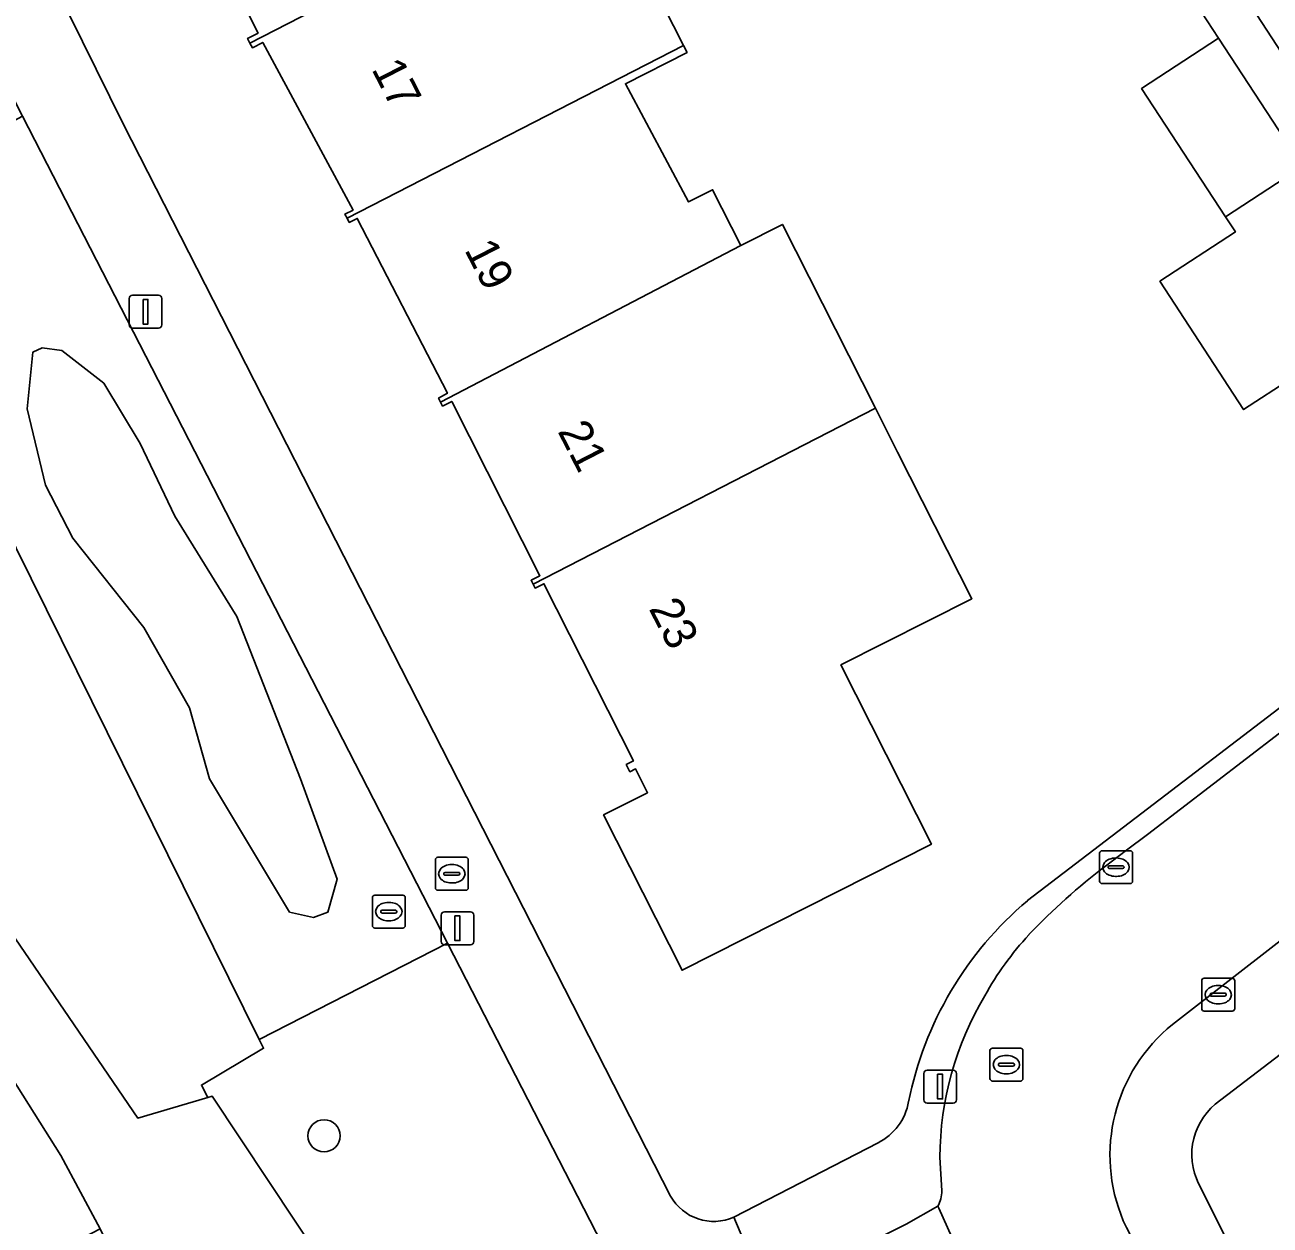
# Model space of a CAD drawing. Extents: x 159352 to 160617, y 385888 to 387323.
# Drawn here: x 159790.98 to 159828.84, y 386665.41 to 386701.91 of the extents above; entities that cross this region are included whole.
import ezdxf

# ---------------------------------------------------------------- set-up
doc = ezdxf.new("R2010")
doc.units = 0
for name, color, linetype in [('IMGEO_Boom', 7, 'Continuous'), ('IMGEO_Brandkraan', 7, 'Continuous'), ('IMGEO_Erf', 7, 'Continuous'), ('IMGEO_Groenvoorziening', 7, 'Continuous'), ('IMGEO_Kolk', 7, 'Continuous'), ('IMGEO_Lichtmast', 7, 'Continuous'), ('IMGEO_Pand', 7, 'Continuous'), ('IMGEO_Pand_nummerreeks', 7, 'Continuous'), ('IMGEO_Parkeervlak_open', 7, 'Continuous'), ('IMGEO_Rijbaan_lokaal_open', 7, 'Continuous'), ('IMGEO_Rioolput', 7, 'Continuous'), ('IMGEO_Voetpad_halfverhard', 7, 'Continuous'), ('IMGEO_Voetpad_open', 7, 'Continuous')]:
    doc.layers.add(name, color=color, linetype=linetype)

msp = doc.modelspace()

# ---------------------------------------------------------------- linework, layer by layer
at = {"layer": 'IMGEO_Boom'}
msp.add_circle((159800.074, 386668.129), 0.489, dxfattribs=at)
at = {"layer": 'IMGEO_Brandkraan'}
for p, q in [((159803.459, 386675.671), (159803.459, 386676.523)), ((159803.534, 386676.597), (159804.386, 386676.597)), ((159803.947, 386676.377), (159803.972, 386676.377)), ((159804.46, 386676.523), (159804.46, 386675.671)), ((159803.718, 386676.091), (159803.718, 386676.103)), ((159804.156, 386676.054), (159803.758, 386676.054)), ((159803.761, 386676.14), (159804.159, 386676.14)), ((159804.202, 386676.103), (159804.202, 386676.091)), ((159804.386, 386675.597), (159803.534, 386675.597)), ((159803.97, 386675.817), (159803.945, 386675.817))]:
    msp.add_line(p, q, dxfattribs=at)
for points in [[(159803.459, 386675.671), (159803.459, 386676.523)], [(159803.534, 386676.597), (159804.386, 386676.597)], [(159804.46, 386676.523), (159804.46, 386675.671)], [(159804.386, 386675.597), (159803.534, 386675.597)]]:
    msp.add_lwpolyline(points, dxfattribs=at)
for centre, radius, start, end in [((159803.536, 386676.521), 0.0765, 91.552, 178.448), ((159803.536, 386676.521), 0.0765, 91.552, 178.448), ((159804.384, 386676.521), 0.0765, 1.552, 88.448), ((159804.384, 386676.521), 0.0765, 1.552, 88.448), ((159803.758, 386676.1), 0.0403, 85.8775, 175.7526), ((159803.755, 386676.09), 0.0366, 178.938, 274.7102), ((159804.159, 386676.097), 0.043, 264.8664, 352.4533), ((159804.163, 386676.102), 0.0386, 1.7309, 96.639), ((159803.536, 386675.673), 0.0765, 181.552, 268.448), ((159803.536, 386675.673), 0.0765, 181.552, 268.448), ((159804.384, 386675.673), 0.0765, 271.552, 358.448), ((159804.384, 386675.673), 0.0765, 271.552, 358.448)]:
    msp.add_arc(centre, radius, start, end, dxfattribs=at)
for centre, major_axis, ratio, start_param, end_param in [((159803.946, 386676.097), (-0.387, 0.002), 0.722429, 4.712389, 7.853982), ((159803.971, 386676.097), (-0.39, 0.002), 0.717154, 1.570796, 4.712389)]:
    msp.add_ellipse(centre, major_axis=major_axis, ratio=ratio, start_param=start_param, end_param=end_param, dxfattribs=at)
at = {"layer": 'IMGEO_Erf'}
for points in [[(159788.142, 386710.693), (159793.976, 386698.877), (159810.613, 386666.297)], [(159821.458, 386675.28), (159832.581, 386683.774), (159833.923, 386684.799), (159830.392, 386690.173), (159830.222, 386690.062), (159829.5, 386691.167), (159828.035, 386690.211), (159825.487, 386694.113), (159827.784, 386695.613), (159827.484, 386696.072), (159824.931, 386699.972), (159827.273, 386701.505), (159825.544, 386704.15), (159824.026, 386703.158), (159821.497, 386707.027)], [(159808.249, 386706.716), (159811.007, 386701.285), (159811.115, 386701.072), (159809.238, 386700.119), (159811.157, 386696.529), (159811.888, 386696.899), (159812.745, 386695.205), (159814.011, 386695.845), (159816.842, 386690.251), (159816.91, 386690.117), (159817.515, 386688.921), (159819.771, 386684.459), (159815.791, 386682.446), (159818.544, 386677.002), (159810.959, 386673.165), (159808.572, 386677.886), (159809.91, 386678.563), (159809.545, 386679.286), (159809.375, 386679.2), (159809.265, 386679.418), (159809.483, 386679.528), (159806.758, 386684.916), (159806.493, 386684.782), (159806.432, 386684.902), (159806.37, 386685.025), (159806.638, 386685.161), (159803.958, 386690.459), (159803.681, 386690.318), (159803.619, 386690.44), (159803.558, 386690.56), (159803.824, 386690.71), (159801.085, 386696.025), (159800.841, 386695.902), (159800.776, 386696.029), (159800.711, 386696.157), (159800.955, 386696.281), (159798.211, 386701.378), (159797.895, 386701.217), (159797.823, 386701.358), (159797.751, 386701.5), (159798.068, 386701.661), (159795.391, 386706.934)], [(159864.054, 386697.271), (159827.173, 386669.091), (159827.041, 386668.971), (159826.921, 386668.839), (159826.813, 386668.697), (159826.718, 386668.546), (159826.637, 386668.388), (159826.571, 386668.222), (159826.519, 386668.052), (159826.483, 386667.877), (159826.463, 386667.7), (159826.458, 386667.522), (159826.47, 386667.344), (159826.497, 386667.168), (159826.54, 386666.995), (159826.599, 386666.826), (159826.652, 386666.704), (159830.226, 386659.548)], [(159812.539, 386665.66), (159816.919, 386667.915)]]:
    msp.add_lwpolyline(points, dxfattribs=at)
for centre, radius, start, end in [((159828.428, 386667.041), 10.791, 130.2321, 168.6404), ((159816.137, 386669.466), 1.736, 296.7497, 350.0986), ((159811.921, 386667.022), 1.496, 209.0075, 294.3905)]:
    msp.add_arc(centre, radius, start, end, dxfattribs=at)
at = {"layer": 'IMGEO_Groenvoorziening'}
for points in [[(159736.025, 386750), (159732.19, 386755.628), (159727.116, 386756.71), (159714.379, 386750), (159704.721, 386744.934), (159718.358, 386718.241), (159717.831, 386717.971), (159719.629, 386714.416), (159720.171, 386714.693), (159742.489, 386671.032), (159741.973, 386670.733), (159744.044, 386666.674), (159744.579, 386666.947), (159755.367, 386645.61), (159793.264, 386665.301), (159792.074, 386667.528), (159790.276, 386670.378), (159776.256, 386690.955)], [(159790.908, 386699.138), (159785.62, 386696.288), (159798.102, 386671.061), (159803.831, 386673.99)], [(159798.102, 386671.061), (159785.62, 386696.288), (159778.268, 386692.326), (159794.417, 386668.661), (159796.538, 386669.291), (159796.344, 386669.67), (159798.235, 386670.792)], [(159791.05, 386690.238), (159791.216, 386691.957), (159791.504, 386692.091), (159792.103, 386692.013), (159793.377, 386691.015), (159794.486, 386689.185), (159795.538, 386686.967), (159797.422, 386683.917), (159799.362, 386678.982), (159800.47, 386675.932), (159800.193, 386674.934), (159799.75, 386674.768), (159799.029, 386674.934), (159796.591, 386678.982), (159795.982, 386681.145), (159794.596, 386683.584), (159792.435, 386686.301), (159791.604, 386687.909)], [(159799.75, 386674.768), (159800.193, 386674.934), (159800.47, 386675.932), (159799.362, 386678.982), (159797.422, 386683.917), (159795.538, 386686.967), (159794.486, 386689.185), (159793.377, 386691.015), (159792.103, 386692.013), (159791.504, 386692.091), (159791.216, 386691.957), (159791.05, 386690.238), (159791.604, 386687.909), (159792.435, 386686.301), (159794.596, 386683.584), (159795.982, 386681.145), (159796.591, 386678.982), (159799.029, 386674.934)], [(159809.103, 386663.732), (159803.831, 386673.99), (159798.102, 386671.061), (159798.235, 386670.792), (159796.344, 386669.67), (159796.538, 386669.291), (159796.677, 386669.332), (159802.627, 386660.372)]]:
    msp.add_lwpolyline(points, close=True, dxfattribs=at)
at = {"layer": 'IMGEO_Kolk'}
for p, q in [((159823.656, 386675.871), (159823.656, 386676.723)), ((159823.731, 386676.797), (159824.583, 386676.797)), ((159824.657, 386676.723), (159824.657, 386675.871)), ((159823.958, 386676.34), (159824.356, 386676.34)), ((159824.144, 386676.577), (159824.169, 386676.577)), ((159823.915, 386676.291), (159823.915, 386676.303)), ((159824.353, 386676.254), (159823.955, 386676.254)), ((159824.167, 386676.017), (159824.142, 386676.017)), ((159824.399, 386676.303), (159824.399, 386676.291)), ((159824.583, 386675.797), (159823.731, 386675.797)), ((159826.761, 386671.994), (159826.761, 386672.846)), ((159826.836, 386672.92), (159827.688, 386672.92)), ((159827.249, 386672.7), (159827.274, 386672.7)), ((159827.762, 386672.846), (159827.762, 386671.994)), ((159827.02, 386672.414), (159827.02, 386672.426)), ((159827.458, 386672.377), (159827.06, 386672.377)), ((159827.063, 386672.463), (159827.461, 386672.463)), ((159827.504, 386672.426), (159827.504, 386672.414)), ((159827.688, 386671.92), (159826.836, 386671.92)), ((159827.272, 386672.14), (159827.247, 386672.14))]:
    msp.add_line(p, q, dxfattribs=at)
for points in [[(159823.656, 386675.871), (159823.656, 386676.723)], [(159823.731, 386676.797), (159824.583, 386676.797)], [(159824.657, 386676.723), (159824.657, 386675.871)], [(159824.583, 386675.797), (159823.731, 386675.797)], [(159826.761, 386671.994), (159826.761, 386672.846)], [(159826.836, 386672.92), (159827.688, 386672.92)], [(159827.762, 386672.846), (159827.762, 386671.994)], [(159827.688, 386671.92), (159826.836, 386671.92)]]:
    msp.add_lwpolyline(points, dxfattribs=at)
for centre, radius, start, end in [((159823.733, 386676.721), 0.0765, 91.552, 178.448), ((159823.733, 386676.721), 0.0765, 91.552, 178.448), ((159824.581, 386676.721), 0.0765, 1.552, 88.448), ((159824.581, 386676.721), 0.0765, 1.552, 88.448), ((159823.955, 386676.3), 0.0403, 85.8775, 175.7526), ((159824.36, 386676.302), 0.0386, 1.7309, 96.639), ((159823.952, 386676.29), 0.0366, 178.938, 274.7102), ((159824.356, 386676.297), 0.043, 264.8664, 352.4533), ((159823.733, 386675.873), 0.0765, 181.552, 268.448), ((159823.733, 386675.873), 0.0765, 181.552, 268.448), ((159824.581, 386675.873), 0.0765, 271.552, 358.448), ((159824.581, 386675.873), 0.0765, 271.552, 358.448), ((159826.838, 386672.844), 0.0765, 91.552, 178.448), ((159826.838, 386672.844), 0.0765, 91.552, 178.448), ((159827.686, 386672.844), 0.0765, 1.552, 88.448), ((159827.686, 386672.844), 0.0765, 1.552, 88.448), ((159827.06, 386672.423), 0.0403, 85.8775, 175.7526), ((159827.057, 386672.413), 0.0366, 178.938, 274.7102), ((159827.461, 386672.42), 0.043, 264.8664, 352.4533), ((159827.465, 386672.425), 0.0386, 1.7309, 96.639), ((159826.838, 386671.996), 0.0765, 181.552, 268.448), ((159826.838, 386671.996), 0.0765, 181.552, 268.448), ((159827.686, 386671.996), 0.0765, 271.552, 358.448), ((159827.686, 386671.996), 0.0765, 271.552, 358.448)]:
    msp.add_arc(centre, radius, start, end, dxfattribs=at)
for centre, major_axis, ratio, start_param, end_param in [((159824.143, 386676.297), (-0.387, 0.002), 0.722429, 4.712389, 7.853982), ((159824.168, 386676.297), (-0.39, 0.002), 0.717154, 1.570796, 4.712389), ((159827.248, 386672.42), (-0.387, 0.002), 0.722429, 4.712389, 7.853982), ((159827.273, 386672.42), (-0.39, 0.002), 0.717154, 1.570796, 4.712389)]:
    msp.add_ellipse(centre, major_axis=major_axis, ratio=ratio, start_param=start_param, end_param=end_param, dxfattribs=at)
at = {"layer": 'IMGEO_Lichtmast'}
for p, q in [((159794.151, 386692.788), (159794.151, 386693.588)), ((159794.151, 386693.588), (159794.151, 386692.788)), ((159794.251, 386693.688), (159795.041, 386693.688)), ((159795.041, 386693.688), (159794.251, 386693.688)), ((159795.141, 386693.588), (159795.141, 386692.788)), ((159795.141, 386692.788), (159795.141, 386693.588)), ((159795.041, 386692.688), (159794.251, 386692.688)), ((159794.251, 386692.688), (159795.041, 386692.688)), ((159803.635, 386674.04), (159803.635, 386674.84)), ((159803.635, 386674.84), (159803.635, 386674.04)), ((159803.735, 386674.94), (159804.525, 386674.94)), ((159804.525, 386674.94), (159803.735, 386674.94)), ((159804.625, 386674.84), (159804.625, 386674.04)), ((159804.625, 386674.04), (159804.625, 386674.84)), ((159804.525, 386673.94), (159803.735, 386673.94)), ((159803.735, 386673.94), (159804.525, 386673.94)), ((159818.311, 386669.224), (159818.311, 386670.024)), ((159818.311, 386670.024), (159818.311, 386669.224)), ((159818.411, 386670.124), (159819.201, 386670.124)), ((159819.201, 386670.124), (159818.411, 386670.124)), ((159819.301, 386670.024), (159819.301, 386669.224)), ((159819.301, 386669.224), (159819.301, 386670.024)), ((159819.201, 386669.124), (159818.411, 386669.124)), ((159818.411, 386669.124), (159819.201, 386669.124))]:
    msp.add_line(p, q, dxfattribs=at)
for points in [[(159794.571, 386693.563), (159794.721, 386693.563), (159794.721, 386692.813), (159794.571, 386692.813), (159794.571, 386693.563)], [(159804.055, 386674.815), (159804.205, 386674.815), (159804.205, 386674.065), (159804.055, 386674.065), (159804.055, 386674.815)], [(159818.731, 386669.999), (159818.881, 386669.999), (159818.881, 386669.249), (159818.731, 386669.249), (159818.731, 386669.999)]]:
    msp.add_lwpolyline(points, dxfattribs=at)
for centre, start, end in [((159794.251, 386693.588), 90, 180), ((159794.251, 386693.588), 90, 180), ((159795.041, 386693.588), 0, 90), ((159795.041, 386693.588), 360, 90), ((159794.251, 386692.788), 180, 270), ((159794.251, 386692.788), 180, 270), ((159795.041, 386692.788), 270, 0), ((159795.041, 386692.788), 270, 0), ((159803.735, 386674.84), 90, 180), ((159803.735, 386674.84), 90, 180), ((159804.525, 386674.84), 0, 90), ((159804.525, 386674.84), 360, 90), ((159803.735, 386674.04), 180, 270), ((159803.735, 386674.04), 180, 270), ((159804.525, 386674.04), 270, 0), ((159804.525, 386674.04), 270, 0), ((159818.411, 386670.024), 90, 180), ((159818.411, 386670.024), 90, 180), ((159819.201, 386670.024), 0, 90), ((159819.201, 386670.024), 360, 90), ((159818.411, 386669.224), 180, 270), ((159818.411, 386669.224), 180, 270), ((159819.201, 386669.224), 270, 0), ((159819.201, 386669.224), 270, 0)]:
    msp.add_arc(centre, 0.1, start, end, dxfattribs=at)
at = {"layer": 'IMGEO_Pand'}
for points in [[(159795.029, 386706.905), (159795.092, 386706.782), (159795.391, 386706.934), (159798.068, 386701.661), (159797.751, 386701.5), (159797.823, 386701.358), (159808.249, 386706.716), (159808.168, 386706.876), (159805.491, 386712.273)], [(159811.007, 386701.285), (159808.249, 386706.716), (159797.823, 386701.358), (159797.895, 386701.217), (159798.211, 386701.378), (159800.955, 386696.281), (159800.711, 386696.157), (159800.776, 386696.029)], [(159833.342, 386699.858), (159830.791, 386703.756), (159828.432, 386702.212), (159830.984, 386698.313)], [(159829.825, 386697.605), (159827.273, 386701.505), (159824.931, 386699.972), (159827.484, 386696.072)], [(159800.776, 386696.029), (159800.841, 386695.902), (159801.085, 386696.025), (159803.824, 386690.71), (159803.558, 386690.56), (159803.619, 386690.44), (159812.745, 386695.205), (159811.888, 386696.899), (159811.157, 386696.529), (159809.238, 386700.119), (159811.115, 386701.072), (159811.007, 386701.285)], [(159833.262, 386692.051), (159833.401, 386692.142), (159832.377, 386693.706), (159829.825, 386697.605), (159827.484, 386696.072), (159827.784, 386695.613), (159825.487, 386694.113), (159828.035, 386690.211), (159829.5, 386691.167), (159830.222, 386690.062), (159830.392, 386690.173)], [(159816.842, 386690.251), (159814.011, 386695.845), (159812.745, 386695.205), (159803.619, 386690.44), (159803.681, 386690.318), (159803.958, 386690.459), (159806.638, 386685.161), (159806.37, 386685.025), (159806.432, 386684.902)], [(159819.771, 386684.459), (159817.515, 386688.921), (159816.91, 386690.117), (159816.842, 386690.251), (159806.432, 386684.902), (159806.493, 386684.782), (159806.758, 386684.916), (159809.483, 386679.528), (159809.265, 386679.418), (159809.375, 386679.2), (159809.545, 386679.286), (159809.91, 386678.563), (159808.572, 386677.886), (159810.959, 386673.165), (159818.544, 386677.002), (159815.791, 386682.446)]]:
    msp.add_lwpolyline(points, close=True, dxfattribs=at)
at = {"layer": 'IMGEO_Parkeervlak_open'}
msp.add_lwpolyline([(159820.08, 386662.948), (159819.891, 386663.344), (159819.562, 386664.17), (159818.767, 386665.929), (159818.739, 386665.99), (159817.773, 386665.438), (159813.531, 386663.303), (159813.325, 386663.208), (159813.487, 386662.857), (159826.407, 386637.224)], dxfattribs=at)
at = {"layer": 'IMGEO_Rijbaan_lokaal_open'}
for points in [[(159863.832, 386700.671), (159864.459, 386701.171), (159865.056, 386701.608), (159862.244, 386705.317), (159862.013, 386705.603), (159861.75, 386705.388), (159861.301, 386705.045), (159855.96, 386700.988), (159849.315, 386695.879), (159843.624, 386691.509), (159840.684, 386689.252), (159837.103, 386686.501), (159834.14, 386684.226), (159825.111, 386677.292), (159824.471, 386676.814), (159823.839, 386676.331)], [(159825.876, 386671.516), (159830.74, 386675.294), (159847.292, 386688.057), (159855.336, 386694.15), (159863.832, 386700.671)], [(159818.796, 386667.475), (159818.858, 386666.452)], [(159818.739, 386665.99), (159818.767, 386665.929), (159819.562, 386664.17), (159819.891, 386663.344), (159820.08, 386662.948), (159834.392, 386634.752), (159835.324, 386632.969), (159839.688, 386635.26), (159834.833, 386644.859), (159828.052, 386658.264), (159824.471, 386665.345), (159824.375, 386665.546)]]:
    msp.add_lwpolyline(points, dxfattribs=at)
for centre, radius, start, end in [((159834.962, 386661.556), 18.494, 126.9746, 136.6729), ((159828.611, 386667.686), 9.668, 137.2696, 150.9248), ((159828.634, 386667.384), 9.838, 149.4526, 179.4691), ((159829.077, 386667.538), 5.106, 128.8172, 202.9568), ((159817.816, 386666.474), 1.042, 332.328, 358.7839)]:
    msp.add_arc(centre, radius, start, end, dxfattribs=at)
at = {"layer": 'IMGEO_Rioolput'}
for p, q in [((159801.543, 386674.521), (159801.543, 386675.373)), ((159801.618, 386675.447), (159802.47, 386675.447)), ((159802.031, 386675.227), (159802.056, 386675.227)), ((159802.544, 386675.373), (159802.544, 386674.521)), ((159801.802, 386674.941), (159801.802, 386674.953)), ((159802.24, 386674.904), (159801.842, 386674.904)), ((159801.845, 386674.99), (159802.243, 386674.99)), ((159802.286, 386674.953), (159802.286, 386674.941)), ((159802.47, 386674.447), (159801.618, 386674.447)), ((159802.054, 386674.667), (159802.029, 386674.667)), ((159820.322, 386669.868), (159820.322, 386670.72)), ((159820.397, 386670.794), (159821.249, 386670.794)), ((159821.323, 386670.72), (159821.323, 386669.868)), ((159820.581, 386670.288), (159820.581, 386670.3)), ((159820.624, 386670.337), (159821.022, 386670.337)), ((159820.81, 386670.574), (159820.835, 386670.574)), ((159821.065, 386670.3), (159821.065, 386670.288)), ((159821.019, 386670.251), (159820.621, 386670.251)), ((159820.833, 386670.014), (159820.808, 386670.014)), ((159821.249, 386669.794), (159820.397, 386669.794))]:
    msp.add_line(p, q, dxfattribs=at)
for points in [[(159801.543, 386674.521), (159801.543, 386675.373)], [(159801.618, 386675.447), (159802.47, 386675.447)], [(159802.544, 386675.373), (159802.544, 386674.521)], [(159802.47, 386674.447), (159801.618, 386674.447)], [(159820.322, 386669.868), (159820.322, 386670.72)], [(159820.397, 386670.794), (159821.249, 386670.794)], [(159821.323, 386670.72), (159821.323, 386669.868)], [(159821.249, 386669.794), (159820.397, 386669.794)]]:
    msp.add_lwpolyline(points, dxfattribs=at)
for centre, radius, start, end in [((159801.62, 386675.371), 0.0765, 91.552, 178.448), ((159801.62, 386675.371), 0.0765, 91.552, 178.448), ((159802.468, 386675.371), 0.0765, 1.552, 88.448), ((159802.468, 386675.371), 0.0765, 1.552, 88.448), ((159801.842, 386674.95), 0.0403, 85.8775, 175.7526), ((159801.839, 386674.94), 0.0366, 178.938, 274.7102), ((159802.243, 386674.947), 0.043, 264.8664, 352.4533), ((159802.247, 386674.952), 0.0386, 1.7309, 96.639), ((159801.62, 386674.523), 0.0765, 181.552, 268.448), ((159801.62, 386674.523), 0.0765, 181.552, 268.448), ((159802.468, 386674.523), 0.0765, 271.552, 358.448), ((159802.468, 386674.523), 0.0765, 271.552, 358.448), ((159820.399, 386670.718), 0.0765, 91.552, 178.448), ((159820.399, 386670.718), 0.0765, 91.552, 178.448), ((159821.247, 386670.718), 0.0765, 1.552, 88.448), ((159821.247, 386670.718), 0.0765, 1.552, 88.448), ((159820.621, 386670.297), 0.0403, 85.8775, 175.7526), ((159820.618, 386670.287), 0.0366, 178.938, 274.7102), ((159821.022, 386670.294), 0.043, 264.8664, 352.4533), ((159821.026, 386670.299), 0.0386, 1.7309, 96.639), ((159820.399, 386669.87), 0.0765, 181.552, 268.448), ((159820.399, 386669.87), 0.0765, 181.552, 268.448), ((159821.247, 386669.87), 0.0765, 271.552, 358.448), ((159821.247, 386669.87), 0.0765, 271.552, 358.448)]:
    msp.add_arc(centre, radius, start, end, dxfattribs=at)
for centre, major_axis, ratio, start_param, end_param in [((159802.03, 386674.947), (-0.387, 0.002), 0.722429, 4.712389, 7.853982), ((159802.055, 386674.947), (-0.39, 0.002), 0.717154, 1.570796, 4.712389), ((159820.809, 386670.294), (-0.387, 0.002), 0.722429, 4.712389, 7.853982), ((159820.834, 386670.294), (-0.39, 0.002), 0.717154, 1.570796, 4.712389)]:
    msp.add_ellipse(centre, major_axis=major_axis, ratio=ratio, start_param=start_param, end_param=end_param, dxfattribs=at)
at = {"layer": 'IMGEO_Voetpad_halfverhard'}
for points in [[(159796.677, 386669.332), (159796.538, 386669.291), (159794.417, 386668.661), (159778.268, 386692.326), (159776.256, 386690.955), (159790.276, 386670.378), (159792.074, 386667.528), (159793.264, 386665.301), (159797.144, 386657.349), (159798.241, 386655.101), (159766.359, 386638.933), (159760.307, 386635.84), (159761.46, 386633.56), (159767.969, 386636.897), (159771.173, 386638.525), (159773.515, 386639.685), (159777.559, 386641.849), (159803.216, 386654.811), (159825.984, 386620.301)], [(159809.103, 386663.732), (159802.627, 386660.372), (159796.677, 386669.332)]]:
    msp.add_lwpolyline(points, dxfattribs=at)
at = {"layer": 'IMGEO_Voetpad_open'}
for points in [[(159788.142, 386710.693), (159787.5, 386711.993), (159784.934, 386710.819), (159789.903, 386701.093), (159790.908, 386699.138), (159803.831, 386673.99), (159809.103, 386663.732)], [(159810.613, 386666.297), (159793.976, 386698.877), (159788.142, 386710.693)], [(159865.056, 386701.608), (159864.459, 386701.171), (159863.832, 386700.671), (159855.336, 386694.15), (159847.292, 386688.057), (159830.74, 386675.294), (159825.876, 386671.516)], [(159824.375, 386665.546), (159824.471, 386665.345), (159828.052, 386658.264), (159830.226, 386659.548), (159826.652, 386666.704), (159826.599, 386666.826), (159826.54, 386666.995), (159826.497, 386667.168), (159826.47, 386667.344), (159826.458, 386667.522), (159826.463, 386667.7), (159826.483, 386667.877), (159826.519, 386668.052), (159826.571, 386668.222), (159826.637, 386668.388), (159826.718, 386668.546), (159826.813, 386668.697), (159826.921, 386668.839), (159827.041, 386668.971), (159827.173, 386669.091), (159864.054, 386697.271), (159866.403, 386694.181), (159871.179, 386697.854)], [(159823.839, 386676.331), (159824.471, 386676.814), (159825.111, 386677.292), (159834.14, 386684.226), (159833.96, 386684.462), (159834.085, 386684.553), (159833.923, 386684.799), (159832.581, 386683.774), (159821.458, 386675.28)], [(159816.919, 386667.915), (159812.539, 386665.66), (159813.531, 386663.303), (159817.773, 386665.438), (159818.739, 386665.99)], [(159818.858, 386666.452), (159818.796, 386667.475)], [(159812.49, 386662.853), (159813.014, 386663.065), (159813.325, 386663.208), (159813.531, 386663.303), (159812.539, 386665.66)]]:
    msp.add_lwpolyline(points, dxfattribs=at)
msp.add_lwpolyline([(159830.984, 386698.313), (159828.432, 386702.212), (159826.679, 386704.893), (159826.198, 386704.578), (159825.544, 386704.15), (159827.273, 386701.505), (159829.825, 386697.605), (159832.377, 386693.706), (159833.401, 386692.142), (159834.49, 386692.885), (159834.308, 386693.152), (159833.536, 386694.414)], close=True, dxfattribs=at)
for centre, radius, start, end in [((159834.962, 386661.556), 18.494, 126.9746, 136.6729), ((159828.428, 386667.041), 10.791, 130.2321, 168.6404), ((159828.611, 386667.686), 9.668, 137.2696, 150.9248), ((159828.634, 386667.384), 9.838, 149.4526, 179.4691), ((159829.077, 386667.538), 5.106, 128.8172, 202.9568), ((159816.137, 386669.466), 1.736, 296.7497, 350.0986), ((159811.921, 386667.022), 1.496, 209.0075, 294.3905), ((159817.816, 386666.474), 1.042, 332.328, 358.7839)]:
    msp.add_arc(centre, radius, start, end, dxfattribs=at)

# ---------------------------------------------------------------- texts
at = {"layer": 'IMGEO_Pand_nummerreeks'}
for s, p in [('17', (159801.504, 386700.572)), ('19', (159804.328, 386695.076)), ('21', (159807.162, 386689.559)), ('23', (159809.935, 386684.164))]:
    msp.add_text(s, height=1, rotation=297.1933, dxfattribs=at).set_placement(p)

doc.saveas('drawing.dxf')
